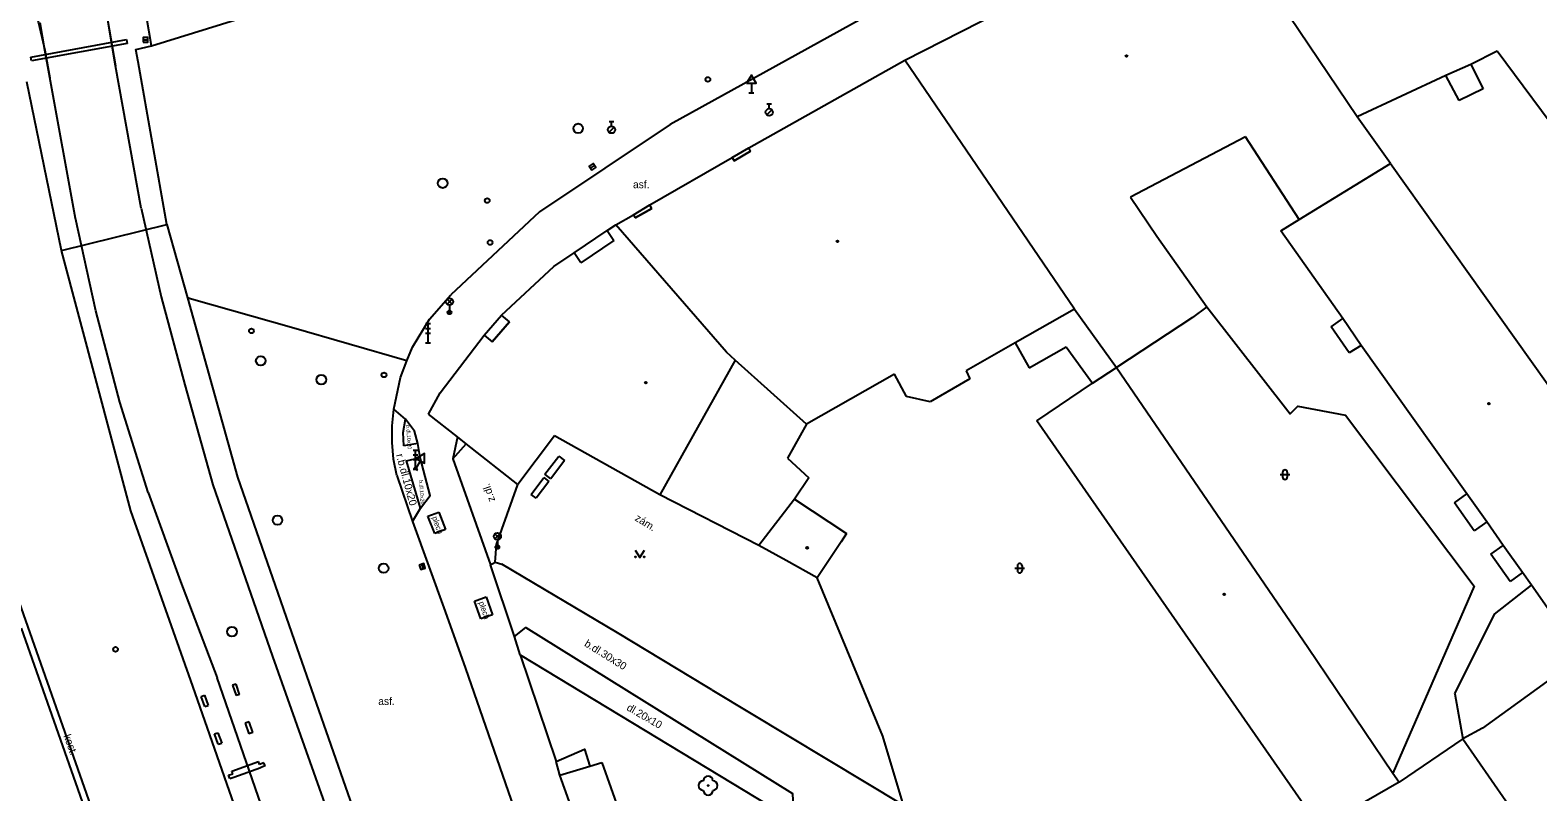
# Model space of a CAD drawing. Extents: x -599770 to -598493, y -1162076 to -1159209.
# Drawn here: x -599243.9 to -599164.8, y -1161260.5 to -1161220.6 of the extents above; entities that cross this region are included whole.
import ezdxf

# ---------------------------------------------------------------- set-up
doc = ezdxf.new("R2010")
doc.units = 0
doc.layers.add('Podklad', color=7, linetype='Continuous')

msp = doc.modelspace()

# ---------------------------------------------------------------- linework, layer by layer
at = {"layer": 'Podklad'}
for p, q in [((-599238.005, -1161221.07), (-599237.755, -1161221.07)), ((-599206.08, -1161223.351), (-599206.08, -1161223.86)), ((-599206.205, -1161223.86), (-599205.955, -1161223.86)), ((-599205.265, -1161224.433), (-599205.015, -1161224.433)), ((-599205.14, -1161224.683), (-599205.14, -1161224.433)), ((-599213.545, -1161225.352), (-599213.295, -1161225.352)), ((-599213.42, -1161225.602), (-599213.42, -1161225.352)), ((-599205.269, -1161225.006), (-599205.004, -1161224.741)), ((-599213.549, -1161225.926), (-599213.284, -1161225.661)), ((-599214.524, -1161227.809), (-599214.316, -1161227.671)), ((-599222.053, -1161234.95), (-599221.788, -1161234.685)), ((-599222.053, -1161234.685), (-599221.788, -1161234.95)), ((-599221.92, -1161235.005), (-599221.92, -1161235.38)), ((-599223.175, -1161235.97), (-599222.925, -1161235.97)), ((-599223.175, -1161236.22), (-599222.925, -1161236.22)), ((-599223.05, -1161236.97), (-599223.05, -1161235.97)), ((-599223.175, -1161236.47), (-599222.925, -1161236.47)), ((-599223.175, -1161236.97), (-599222.925, -1161236.97)), ((-599223.835, -1161242.61), (-599223.585, -1161242.61)), ((-599223.71, -1161243.61), (-599223.71, -1161242.61)), ((-599223.835, -1161242.86), (-599223.585, -1161242.86)), ((-599223.835, -1161243.11), (-599223.585, -1161243.11)), ((-599223.818, -1161243.547), (-599223.602, -1161243.672)), ((-599223.456, -1161243.169), (-599223.71, -1161243.61)), ((-599223.835, -1161243.61), (-599223.585, -1161243.61)), ((-599178.323, -1161243.898), (-599177.823, -1161243.898)), ((-599178.198, -1161243.773), (-599178.198, -1161244.023)), ((-599177.948, -1161243.773), (-599177.948, -1161244.023)), ((-599219.542, -1161247.27), (-599219.277, -1161247.005)), ((-599219.542, -1161247.005), (-599219.277, -1161247.27)), ((-599219.41, -1161247.325), (-599219.41, -1161247.7)), ((-599223.389, -1161248.601), (-599223.311, -1161248.839)), ((-599192.243, -1161248.808), (-599191.743, -1161248.808)), ((-599192.118, -1161248.683), (-599192.118, -1161248.933)), ((-599191.868, -1161248.683), (-599191.868, -1161248.933))]:
    msp.add_line(p, q, dxfattribs=at)
for points in [[(-599239.46, -1161222.44), (-599239.85, -1161220.03), (-599240.1, -1161217.59), (-599240.2, -1161215.14), (-599240.15, -1161212.69)], [(-599241.63, -1161212.78), (-599240.96, -1161215.16), (-599240.38, -1161217.57), (-599239.88, -1161220), (-599239.46, -1161222.44)], [(-599174.28, -1161225.12), (-599181.86, -1161213.87)], [(-599191.48, -1161215.41), (-599197.56, -1161218.44), (-599210.34, -1161225.52), (-599217.19, -1161230.1), (-599221.86, -1161234.45)], [(-599237.56, -1161221.38), (-599237.83, -1161219.84), (-599238.02, -1161218.3), (-599238.14, -1161216.74)], [(-599198.02, -1161222.13), (-599190.11, -1161218.09)], [(-599243.87, -1161218.77), (-599243.5, -1161220.18), (-599243.17, -1161221.61), (-599242.9, -1161223.06)], [(-599237.56, -1161221.38), (-599228.52, -1161218.57)], [(-599242.9, -1161223.05), (-599243.16, -1161221.61), (-599243.4, -1161220.17)], [(-599243.9, -1161221.98), (-599238.87, -1161221.06)], [(-599238.84, -1161221.26), (-599243.87, -1161222.18)], [(-599238.87, -1161221.06), (-599238.84, -1161221.26)], [(-599236.75, -1161230.76), (-599238.26, -1161222.23), (-599238.38, -1161221.57), (-599237.56, -1161221.38)], [(-599243.87, -1161222.18), (-599243.9, -1161221.98)], [(-599206.22, -1161226.74), (-599198.02, -1161222.13)], [(-599189.11, -1161235.21), (-599198.02, -1161222.13)], [(-599166.94, -1161221.66), (-599168.32, -1161222.36)], [(-599163.24, -1161226.64), (-599166.94, -1161221.66)], [(-599238.11, -1161229.91), (-599239.46, -1161222.44)], [(-599169.62, -1161222.94), (-599174.28, -1161225.12)], [(-599168.32, -1161222.36), (-599169.62, -1161222.94)], [(-599168.93, -1161224.26), (-599169.62, -1161222.94)], [(-599168.32, -1161222.36), (-599167.66, -1161223.65)], [(-599242.28, -1161232.13), (-599244.1, -1161223.27)], [(-599241.55, -1161230.45), (-599242.9, -1161223.05)], [(-599167.66, -1161223.65), (-599168.93, -1161224.26)], [(-599172.54, -1161227.56), (-599174.28, -1161225.12)], [(-599180.14, -1161226.17), (-599184.78, -1161228.6)], [(-599177.32, -1161230.5), (-599180.14, -1161226.17)], [(-599207.08, -1161227.24), (-599206.22, -1161226.74)], [(-599206.12, -1161226.92), (-599206.98, -1161227.42)], [(-599206.98, -1161227.42), (-599206.12, -1161226.92)], [(-599206.12, -1161226.92), (-599206.22, -1161226.74)], [(-599211.4, -1161229.74), (-599207.08, -1161227.24)], [(-599207.08, -1161227.24), (-599206.98, -1161227.42)], [(-599177.32, -1161230.5), (-599172.54, -1161227.56)], [(-599172.54, -1161227.56), (-599161.84, -1161242.58)], [(-599184.78, -1161228.6), (-599186.18, -1161229.33)], [(-599186.18, -1161229.33), (-599184.79, -1161231.38)], [(-599238.11, -1161229.91), (-599237.05, -1161234.57)], [(-599212.27, -1161230.25), (-599211.4, -1161229.74)], [(-599211.3, -1161229.92), (-599212.17, -1161230.42)], [(-599212.17, -1161230.42), (-599211.3, -1161229.92)], [(-599211.3, -1161229.92), (-599211.4, -1161229.74)], [(-599242.28, -1161232.13), (-599236.75, -1161230.76), (-599235.67, -1161234.62), (-599233.05, -1161244.03), (-599229.93, -1161252.99), (-599227.25, -1161260.65), (-599219.1, -1161283.94), (-599211.92, -1161304.32), (-599211.46, -1161305.63)], [(-599237.73, -1161244.84), (-599239.22, -1161240.1), (-599240.49, -1161235.3), (-599241.55, -1161230.44)], [(-599213.64, -1161231.08), (-599213.19, -1161230.78)], [(-599213.19, -1161230.78), (-599212.27, -1161230.25)], [(-599207.39, -1161237.47), (-599213.19, -1161230.78)], [(-599212.27, -1161230.25), (-599212.17, -1161230.42)], [(-599178.28, -1161231.09), (-599177.32, -1161230.5)], [(-599215.38, -1161232.25), (-599213.64, -1161231.08)], [(-599213.29, -1161231.6), (-599215.03, -1161232.77)], [(-599213.29, -1161231.6), (-599215.03, -1161232.77)], [(-599213.64, -1161231.08), (-599213.29, -1161231.6)], [(-599184.79, -1161231.38), (-599182.18, -1161235.09)], [(-599175.03, -1161235.7), (-599178.28, -1161231.09)], [(-599218.33, -1161303.79), (-599223.03, -1161290.4), (-599226.67, -1161279.96), (-599232.838, -1161262.313), (-599235.39, -1161255.01), (-599238.64, -1161245.79), (-599242.28, -1161232.13)], [(-599216.45, -1161232.97), (-599215.38, -1161232.25)], [(-599215.03, -1161232.77), (-599215.38, -1161232.25)], [(-599219.19, -1161235.52), (-599216.45, -1161232.97)], [(-599237.05, -1161234.57), (-599235.81, -1161239.19)], [(-599224.16, -1161237.92), (-599230.21, -1161236.18), (-599235.46, -1161234.68), (-599235.67, -1161234.62)], [(-599224.85, -1161240.46), (-599224.5, -1161238.79), (-599224.16, -1161237.92), (-599223.87, -1161237.2), (-599222.98, -1161235.74), (-599221.86, -1161234.45)], [(-599220.1, -1161236.57), (-599219.19, -1161235.52)], [(-599218.78, -1161235.87), (-599219.19, -1161235.52)], [(-599189.11, -1161235.21), (-599192.24, -1161236.97)], [(-599189.11, -1161235.21), (-599186.91, -1161238.28)], [(-599182.93, -1161235.64), (-599186.91, -1161238.28)], [(-599182.18, -1161235.09), (-599182.93, -1161235.64)], [(-599182.18, -1161235.09), (-599177.8, -1161240.7), (-599177.4, -1161240.31), (-599174.89, -1161240.77), (-599168.14, -1161249.76), (-599172.41, -1161259.56)], [(-599218.78, -1161235.87), (-599219.69, -1161236.92)], [(-599219.69, -1161236.92), (-599218.78, -1161235.87)], [(-599175.64, -1161236.14), (-599175.03, -1161235.7)], [(-599174.7, -1161237.51), (-599175.64, -1161236.14)], [(-599174.08, -1161237.12), (-599175.03, -1161235.7)], [(-599222.42, -1161239.6), (-599220.1, -1161236.57)], [(-599220.1, -1161236.57), (-599219.69, -1161236.92)], [(-599192.24, -1161236.97), (-599194.8, -1161238.44)], [(-599192.24, -1161236.97), (-599191.5, -1161238.29)], [(-599191.5, -1161238.29), (-599189.55, -1161237.19)], [(-599189.55, -1161237.19), (-599188.17, -1161239.09)], [(-599174.08, -1161237.12), (-599174.7, -1161237.51)], [(-599168.52, -1161244.91), (-599174.08, -1161237.12)], [(-599206.93, -1161237.88), (-599210.89, -1161244.96)], [(-599203.18, -1161241.25), (-599206.93, -1161237.88), (-599207.39, -1161237.47)], [(-599198.56, -1161238.62), (-599203.18, -1161241.25)], [(-599197.94, -1161239.8), (-599198.56, -1161238.62)], [(-599194.8, -1161238.44), (-599194.61, -1161238.87)], [(-599188.17, -1161239.09), (-599186.91, -1161238.28)], [(-599186.91, -1161238.28), (-599176.88, -1161252.96)], [(-599235.81, -1161239.19), (-599234.34, -1161244.43), (-599231.21, -1161253.44), (-599213.17, -1161304.35)], [(-599223.02, -1161240.72), (-599222.42, -1161239.6)], [(-599194.61, -1161238.87), (-599196.7, -1161240.07)], [(-599191.09, -1161241.08), (-599188.17, -1161239.09)], [(-599196.7, -1161240.07), (-599197.94, -1161239.8)], [(-599224.68, -1161243.94), (-599224.86, -1161243.08), (-599224.94, -1161242.21), (-599224.94, -1161241.33), (-599224.85, -1161240.46)], [(-599224.24, -1161240.99), (-599224.85, -1161240.46)], [(-599224.32, -1161242.38), (-599224.35, -1161241.68), (-599224.24, -1161240.99)], [(-599223.58, -1161242.26), (-599223.76, -1161241.62), (-599224.24, -1161240.99)], [(-599221.51, -1161241.91), (-599223.02, -1161240.72)], [(-599176.24, -1161262.43), (-599191.09, -1161241.08)], [(-599221.51, -1161241.91), (-599221.74, -1161243.07), (-599219.77, -1161248.63)], [(-599218.33, -1161244.42), (-599221.039, -1161242.282), (-599221.51, -1161241.91)], [(-599216.42, -1161241.86), (-599218.33, -1161244.42)], [(-599205.68, -1161247.62), (-599210.89, -1161244.96), (-599216.42, -1161241.86)], [(-599203.18, -1161241.25), (-599204.18, -1161243.03)], [(-599223.58, -1161242.26), (-599224.32, -1161242.38)], [(-599223.46, -1161243), (-599223.58, -1161242.26)], [(-599221.74, -1161243.07), (-599221.039, -1161242.282)], [(-599223.44, -1161245.66), (-599224.18, -1161243.17), (-599223.46, -1161243)], [(-599223.44, -1161245.66), (-599222.93, -1161244.99), (-599223.46, -1161243)], [(-599216.91, -1161243.88), (-599216.19, -1161242.92)], [(-599215.89, -1161243.15), (-599216.6, -1161244.11)], [(-599216.19, -1161242.92), (-599215.89, -1161243.15)], [(-599204.18, -1161243.03), (-599203.06, -1161244.07)], [(-599224.68, -1161243.94), (-599223.87, -1161246.36)], [(-599217.63, -1161244.94), (-599216.97, -1161244.05)], [(-599216.7, -1161244.25), (-599217.37, -1161245.14)], [(-599216.97, -1161244.05), (-599216.7, -1161244.25)], [(-599216.6, -1161244.11), (-599216.91, -1161243.88)], [(-599203.06, -1161244.07), (-599203.81, -1161245.18)], [(-599237.73, -1161244.84), (-599236.04, -1161249.51)], [(-599219.52, -1161248.5), (-599219.46, -1161247.56), (-599218.33, -1161244.42)], [(-599217.37, -1161245.14), (-599217.63, -1161244.94)], [(-599169.17, -1161245.37), (-599168.52, -1161244.91)], [(-599167.48, -1161246.38), (-599168.52, -1161244.91)], [(-599223.87, -1161246.36), (-599223.44, -1161245.66)], [(-599223.06, -1161246.08), (-599222.49, -1161245.86)], [(-599222.49, -1161245.86), (-599222.13, -1161246.77)], [(-599203.81, -1161245.18), (-599205.68, -1161247.62)], [(-599203.81, -1161245.18), (-599201.09, -1161246.98)], [(-599168.14, -1161246.84), (-599169.17, -1161245.37)], [(-599223.87, -1161246.36), (-599222.15, -1161251.09)], [(-599222.7, -1161246.99), (-599223.06, -1161246.08)], [(-599167.48, -1161246.38), (-599168.14, -1161246.84)], [(-599166.62, -1161247.61), (-599167.48, -1161246.38)], [(-599222.13, -1161246.77), (-599222.7, -1161246.99)], [(-599201.37, -1161247.42), (-599202.45, -1161249.05)], [(-599201.09, -1161246.98), (-599201.37, -1161247.42)], [(-599260.26, -1161446.97), (-599259.67, -1161436.44), (-599258.54, -1161422.55), (-599257.44, -1161411.89), (-599256.48, -1161405.74), (-599256.11, -1161403.52), (-599255.35, -1161401.18), (-599252.46, -1161393.72), (-599243.35, -1161373.53), (-599229.69, -1161346.19), (-599226.26, -1161338.15), (-599225.07, -1161333.53), (-599224.41, -1161329.22), (-599224.11, -1161321.1), (-599224.34, -1161312.95), (-599224.48, -1161311.25), (-599225.01, -1161307.91), (-599239.94, -1161263.56), (-599245.55, -1161247.67)], [(-599212.18, -1161247.865), (-599211.93, -1161248.24), (-599211.68, -1161247.865)], [(-599202.62, -1161249.31), (-599204.25, -1161248.41), (-599205.68, -1161247.62)], [(-599167.27, -1161248.07), (-599166.62, -1161247.61)], [(-599166.26, -1161249.5), (-599167.27, -1161248.07)], [(-599165.61, -1161249.04), (-599166.62, -1161247.61)], [(-599219.77, -1161248.63), (-599219.52, -1161248.5), (-599219.18, -1161248.6)], [(-599218.51, -1161252.39), (-599219.77, -1161248.63)], [(-599208.16, -1161255.19), (-599208.41, -1161255.04), (-599213.11, -1161252.21), (-599219.18, -1161248.6)], [(-599202.45, -1161249.05), (-599202.62, -1161249.31)], [(-599165.61, -1161249.04), (-599166.26, -1161249.5)], [(-599162.51, -1161253.44), (-599165.14, -1161249.7), (-599165.61, -1161249.04)], [(-599236.04, -1161249.51), (-599234.12, -1161254.56)], [(-599198.29, -1161294.76), (-599198.31, -1161294.35), (-599196.84, -1161288.18), (-599194.61, -1161278.57), (-599195.86, -1161271.36), (-599196.96, -1161264.98), (-599198.09, -1161261.25), (-599199.18, -1161257.63), (-599202.62, -1161249.31)], [(-599169.16, -1161255.41), (-599167.08, -1161251.22), (-599165.14, -1161249.7)], [(-599220.61, -1161250.54), (-599220, -1161250.32)], [(-599220.28, -1161251.47), (-599220.61, -1161250.54)], [(-599220, -1161250.32), (-599219.67, -1161251.25)], [(-599222.15, -1161251.09), (-599221.09, -1161254.07), (-599210.33, -1161285.1), (-599204.1, -1161305.99)], [(-599219.67, -1161251.25), (-599220.28, -1161251.47)], [(-599224.7, -1161312.05), (-599224.97, -1161309.98), (-599225.42, -1161307.91), (-599240.27, -1161263.67), (-599244.38, -1161251.96)], [(-599218.51, -1161252.39), (-599217.92, -1161251.92), (-599203.92, -1161260.64), (-599203.85, -1161262.06)], [(-599218.22, -1161253.35), (-599218.51, -1161252.39)], [(-599176.88, -1161252.96), (-599172.41, -1161259.56), (-599172.08, -1161260.04)], [(-599218.22, -1161253.35), (-599216.33, -1161258.95)], [(-599218.22, -1161253.35), (-599203.85, -1161262.06)], [(-599162.51, -1161253.44), (-599167.7, -1161257.2)], [(-599217.19, -1161303.41), (-599234.12, -1161254.56)], [(-599233.12, -1161254.89), (-599233.31, -1161254.95)], [(-599233.31, -1161254.95), (-599233.12, -1161255.5)], [(-599232.94, -1161255.44), (-599233.12, -1161254.89)], [(-599232.94, -1161255.44), (-599233.12, -1161255.5)], [(-599208.16, -1161255.19), (-599198.09, -1161261.25)], [(-599169.16, -1161255.41), (-599168.73, -1161257.76)], [(-599234.96, -1161255.54), (-599234.78, -1161255.48)], [(-599234.77, -1161256.07), (-599234.96, -1161255.54)], [(-599234.78, -1161255.48), (-599234.59, -1161256.01)], [(-599234.77, -1161256.07), (-599234.59, -1161256.01)], [(-599232.44, -1161256.88), (-599232.64, -1161256.95)], [(-599232.64, -1161256.95), (-599232.45, -1161257.5)], [(-599232.25, -1161257.43), (-599232.44, -1161256.88)], [(-599234.25, -1161257.51), (-599234.08, -1161257.45)], [(-599234.06, -1161258.05), (-599234.25, -1161257.51)], [(-599234.08, -1161257.45), (-599233.88, -1161257.99)], [(-599232.25, -1161257.43), (-599232.45, -1161257.5)], [(-599168.73, -1161257.76), (-599172.08, -1161260.04)], [(-599167.7, -1161257.2), (-599168.73, -1161257.76)], [(-599168.73, -1161257.76), (-599164.23, -1161264.27)], [(-599234.06, -1161258.05), (-599233.88, -1161257.99)], [(-599216.33, -1161258.95), (-599214.83, -1161258.31), (-599214.56, -1161259.2)], [(-599233.35, -1161259.46), (-599231.94, -1161258.96)], [(-599233.24, -1161259.77), (-599231.83, -1161259.27)], [(-599231.89, -1161259.11), (-599231.94, -1161258.96)], [(-599231.66, -1161259.03), (-599231.89, -1161259.11)], [(-599231.6, -1161259.19), (-599231.83, -1161259.27)], [(-599231.6, -1161259.19), (-599231.66, -1161259.03)], [(-599216.13, -1161259.68), (-599216.33, -1161258.95)], [(-599216.13, -1161259.68), (-599214.56, -1161259.2)], [(-599214.56, -1161259.2), (-599213.93, -1161259.01)], [(-599213.93, -1161259.01), (-599212.51, -1161263)], [(-599233.52, -1161259.68), (-599233.3, -1161259.6)], [(-599233.46, -1161259.85), (-599233.52, -1161259.68)], [(-599233.46, -1161259.85), (-599233.24, -1161259.77)], [(-599233.3, -1161259.6), (-599233.35, -1161259.46)], [(-599214.67, -1161263.77), (-599216.13, -1161259.68)], [(-599172.08, -1161260.04), (-599176.24, -1161262.43)]]:
    msp.add_lwpolyline(points, dxfattribs=at)
for points in [[(-599238.005, -1161221.195), (-599237.755, -1161221.195), (-599237.755, -1161220.945), (-599238.005, -1161220.945)], [(-599206.33, -1161223.351), (-599205.83, -1161223.351), (-599206.08, -1161222.918)], [(-599214.455, -1161227.913), (-599214.247, -1161227.775), (-599214.385, -1161227.567), (-599214.593, -1161227.705)], [(-599223.672, -1161243.044), (-599223.239, -1161243.294), (-599223.239, -1161242.794)], [(-599223.508, -1161248.641), (-599223.429, -1161248.878), (-599223.192, -1161248.799), (-599223.271, -1161248.562)]]:
    msp.add_lwpolyline(points, close=True, dxfattribs=at)
for centre, radius in [((-599186.39, -1161221.92), 0.045), ((-599186.39, -1161221.92), 0.0199), ((-599208.36, -1161223.15), 0.125), ((-599205.14, -1161224.87), 0.188), ((-599215.17, -1161225.72), 0.25), ((-599213.42, -1161225.79), 0.188), ((-599222.28, -1161228.6), 0.25), ((-599219.94, -1161229.51), 0.125), ((-599219.79, -1161231.71), 0.125), ((-599201.56, -1161231.65), 0.045), ((-599201.56, -1161231.65), 0.0199), ((-599221.92, -1161234.817), 0.188), ((-599221.92, -1161235.38), 0.1), ((-599221.92, -1161235.38), 0.0723), ((-599221.92, -1161235.38), 0.0438), ((-599232.32, -1161236.35), 0.125), ((-599231.83, -1161237.92), 0.25), ((-599228.65, -1161238.91), 0.25), ((-599225.36, -1161238.66), 0.125), ((-599211.62, -1161239.07), 0.045), ((-599211.62, -1161239.07), 0.0199), ((-599167.37, -1161240.17), 0.045), ((-599167.37, -1161240.17), 0.0199), ((-599230.95, -1161246.29), 0.25), ((-599219.41, -1161247.137), 0.188), ((-599219.41, -1161247.7), 0.1), ((-599219.41, -1161247.7), 0.0723), ((-599219.41, -1161247.7), 0.0438), ((-599212.155, -1161248.215), 0.025), ((-599211.705, -1161248.215), 0.025), ((-599203.15, -1161247.74), 0.045), ((-599203.15, -1161247.74), 0.0199), ((-599225.38, -1161248.81), 0.25), ((-599181.26, -1161250.18), 0.045), ((-599181.26, -1161250.18), 0.0199), ((-599233.34, -1161252.14), 0.25), ((-599239.45, -1161253.07), 0.125), ((-599208.35, -1161260.22), 0.025)]:
    msp.add_circle(centre, radius, dxfattribs=at)
for centre, radius, start, end in [((-599178.073, -1161243.773), 0.125, 0, 180), ((-599178.073, -1161244.023), 0.125, 180, 0), ((-599191.993, -1161248.683), 0.125, 0, 180), ((-599191.993, -1161248.933), 0.125, 180, 0), ((-599208.6, -1161260.22), 0.25, 90, 270), ((-599208.35, -1161259.97), 0.25, 0, 180), ((-599208.1, -1161260.22), 0.25, 270, 90), ((-599208.35, -1161260.47), 0.25, 180, 0)]:
    msp.add_arc(centre, radius, start, end, dxfattribs=at)

# ---------------------------------------------------------------- texts
for p in [(-599212.29, -1161228.86), (-599225.66, -1161255.99)]:
    msp.add_text('asf.', height=0.4, dxfattribs=at).set_placement(p)
for s, height, rotation, p in [('b.dl.10x20', 0.2, 274, (-599224.2, -1161241.3)), ('r.b.dl.10x20', 0.4, 285, (-599224.73, -1161242.86)), ('b.dl.10x20', 0.2, 274, (-599223.52, -1161244.196)), ('z.dl.', 0.4, 108.91151, (-599219.52, -1161245.25)), ('plech', 0.3, 288.6947, (-599222.84, -1161246.14)), ('zám.', 0.4, 328.49, (-599212.23, -1161246.28)), ('plech', 0.3, 288.6947, (-599220.39, -1161250.61)), ('b.dl.30x30', 0.4, 328.08299, (-599214.88, -1161252.87)), ('dl.20x10', 0.4, 329.97, (-599212.66, -1161256.24)), ('kost.', 0.4, 290.08, (-599242.19, -1161257.61))]:
    msp.add_text(s, height=height, rotation=rotation, dxfattribs=at).set_placement(p)

doc.saveas('drawing.dxf')
